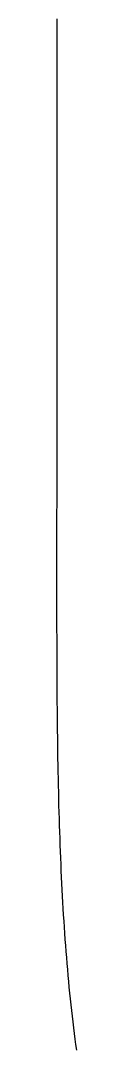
# Model space of a CAD drawing. Extents: x -7.3 to 34, y 0 to 22.
# Drawn here: x 2.2748 to 2.276, y 0.773 to 0.8332 of the extents above; entities that cross this region are included whole.
import ezdxf

# ---------------------------------------------------------------- set-up
doc = ezdxf.new("R2010")
doc.units = 0
doc.layers.add('SH_Text', color=7, linetype='Continuous')

msp = doc.modelspace()

# ---------------------------------------------------------------- linework, layer by layer
at = {"layer": 'SH_Text'}
for p, q in [((2.274812, 0.833299), (2.274812, 0.83297)), ((2.274812, 0.83297), (2.274812, 0.832642)), ((2.274812, 0.832642), (2.274812, 0.832314)), ((2.274812, 0.832314), (2.274812, 0.831988)), ((2.274812, 0.831988), (2.274811, 0.831663)), ((2.274811, 0.831663), (2.274811, 0.831339)), ((2.274811, 0.831339), (2.274811, 0.831016)), ((2.274811, 0.831016), (2.274811, 0.830694)), ((2.274811, 0.830694), (2.274811, 0.830373)), ((2.274811, 0.830373), (2.274811, 0.830053)), ((2.274811, 0.830053), (2.274811, 0.829734)), ((2.274811, 0.829734), (2.274811, 0.829417)), ((2.274811, 0.829417), (2.274811, 0.8291)), ((2.274811, 0.8291), (2.27481, 0.828785)), ((2.27481, 0.828785), (2.27481, 0.82847)), ((2.27481, 0.82847), (2.27481, 0.828157)), ((2.27481, 0.828157), (2.27481, 0.827845)), ((2.27481, 0.827845), (2.27481, 0.827535)), ((2.27481, 0.827535), (2.27481, 0.827225)), ((2.27481, 0.827225), (2.27481, 0.826916)), ((2.27481, 0.826916), (2.27481, 0.826609)), ((2.27481, 0.826609), (2.274809, 0.826303)), ((2.274809, 0.826303), (2.274809, 0.825998)), ((2.274809, 0.825998), (2.274809, 0.825695)), ((2.274809, 0.825695), (2.274809, 0.825392)), ((2.274809, 0.825392), (2.274809, 0.825091)), ((2.274809, 0.825091), (2.274809, 0.824792)), ((2.274809, 0.824792), (2.274809, 0.824493)), ((2.274809, 0.824493), (2.274809, 0.824196)), ((2.274809, 0.8239), (2.274808, 0.823605)), ((2.274809, 0.824196), (2.274809, 0.8239)), ((2.274808, 0.823605), (2.274808, 0.823312)), ((2.274808, 0.823312), (2.274808, 0.823019)), ((2.274808, 0.823019), (2.274808, 0.822729)), ((2.274808, 0.822729), (2.274808, 0.822439)), ((2.274808, 0.822439), (2.274808, 0.822151)), ((2.274808, 0.822151), (2.274808, 0.821865)), ((2.274808, 0.821865), (2.274808, 0.821579)), ((2.274808, 0.821579), (2.274808, 0.821295)), ((2.274808, 0.821013), (2.274807, 0.820732)), ((2.274808, 0.821295), (2.274808, 0.821013)), ((2.274807, 0.820732), (2.274807, 0.820452)), ((2.274807, 0.820452), (2.274807, 0.820173)), ((2.274807, 0.820173), (2.274807, 0.819897)), ((2.274807, 0.819897), (2.274807, 0.819621)), ((2.274807, 0.819621), (2.274807, 0.819347)), ((2.274807, 0.819347), (2.274807, 0.819074)), ((2.274807, 0.819074), (2.274807, 0.818803)), ((2.274807, 0.818803), (2.274807, 0.818534)), ((2.274807, 0.818534), (2.274807, 0.818266)), ((2.274807, 0.818266), (2.274806, 0.817999)), ((2.274806, 0.817999), (2.274806, 0.817734)), ((2.274806, 0.817734), (2.274806, 0.81747)), ((2.274806, 0.81747), (2.274806, 0.817208)), ((2.274806, 0.817208), (2.274806, 0.816948)), ((2.274806, 0.816948), (2.274806, 0.816689)), ((2.274806, 0.816689), (2.274806, 0.816432)), ((2.274806, 0.816432), (2.274806, 0.816176)), ((2.274806, 0.816176), (2.274806, 0.815922)), ((2.274806, 0.815669), (2.274805, 0.815418)), ((2.274805, 0.815418), (2.274805, 0.815168)), ((2.274806, 0.815922), (2.274806, 0.815669)), ((2.274805, 0.815168), (2.274805, 0.814921)), ((2.274805, 0.814921), (2.274805, 0.814674)), ((2.274805, 0.814674), (2.274805, 0.81443)), ((2.274805, 0.81443), (2.274805, 0.814187)), ((2.274805, 0.814187), (2.274805, 0.813946)), ((2.274805, 0.813946), (2.274805, 0.813706)), ((2.274805, 0.813706), (2.274805, 0.813469)), ((2.274805, 0.812998), (2.274804, 0.812765)), ((2.274805, 0.813469), (2.274805, 0.813232)), ((2.274805, 0.813232), (2.274805, 0.812998)), ((2.274804, 0.812765), (2.274804, 0.812534)), ((2.274804, 0.812534), (2.274804, 0.812305)), ((2.274804, 0.812305), (2.274804, 0.812077)), ((2.274804, 0.812077), (2.274804, 0.811852)), ((2.274804, 0.811852), (2.274804, 0.811628)), ((2.274804, 0.811628), (2.274804, 0.811405)), ((2.274804, 0.811405), (2.274804, 0.811185)), ((2.274804, 0.811185), (2.274804, 0.810966)), ((2.274804, 0.810966), (2.274804, 0.810749)), ((2.274804, 0.810749), (2.274804, 0.810534)), ((2.274804, 0.810534), (2.274804, 0.810321)), ((2.274804, 0.81011), (2.274803, 0.8099)), ((2.274804, 0.810321), (2.274804, 0.81011)), ((2.274803, 0.8099), (2.274803, 0.809693)), ((2.274803, 0.809693), (2.274803, 0.809487)), ((2.274803, 0.809487), (2.274803, 0.809283)), ((2.274803, 0.809283), (2.274803, 0.809081)), ((2.274803, 0.809081), (2.274803, 0.808881)), ((2.274803, 0.808881), (2.274803, 0.808683)), ((2.274803, 0.808683), (2.274803, 0.808486)), ((2.274803, 0.808486), (2.274803, 0.808292)), ((2.274803, 0.808292), (2.274803, 0.8081)), ((2.274803, 0.807534), (2.274802, 0.807349)), ((2.274803, 0.8081), (2.274803, 0.807909)), ((2.274803, 0.807909), (2.274803, 0.80772)), ((2.274803, 0.80772), (2.274803, 0.807534)), ((2.274802, 0.807349), (2.274802, 0.807167)), ((2.274802, 0.807167), (2.274802, 0.806986)), ((2.274802, 0.806986), (2.274802, 0.806808)), ((2.274802, 0.806808), (2.274802, 0.806631)), ((2.274802, 0.806631), (2.274802, 0.806456)), ((2.274802, 0.806456), (2.274802, 0.806284)), ((2.274802, 0.806284), (2.274802, 0.806113)), ((2.274802, 0.806113), (2.274802, 0.805945)), ((2.274802, 0.805945), (2.274802, 0.805779)), ((2.274802, 0.805779), (2.274802, 0.805615)), ((2.274802, 0.805615), (2.274802, 0.805452)), ((2.274802, 0.805452), (2.274802, 0.805292)), ((2.274802, 0.805292), (2.274802, 0.805134)), ((2.274802, 0.805134), (2.274802, 0.804979)), ((2.274802, 0.804673), (2.274801, 0.804524)), ((2.274801, 0.804524), (2.274801, 0.804377)), ((2.274802, 0.804979), (2.274802, 0.804825)), ((2.274802, 0.804825), (2.274802, 0.804673)), ((2.274801, 0.804377), (2.274801, 0.804232)), ((2.274801, 0.804232), (2.274801, 0.804089)), ((2.274801, 0.804089), (2.274801, 0.803948)), ((2.274801, 0.803948), (2.274801, 0.80381)), ((2.274801, 0.80381), (2.274801, 0.803673)), ((2.274801, 0.803673), (2.274801, 0.803539)), ((2.274801, 0.803539), (2.274801, 0.803407)), ((2.274801, 0.803407), (2.274801, 0.803278)), ((2.274801, 0.803278), (2.274801, 0.803151)), ((2.274801, 0.803151), (2.274801, 0.803025)), ((2.274801, 0.803025), (2.274801, 0.802903)), ((2.274801, 0.802903), (2.274801, 0.802782)), ((2.274801, 0.802782), (2.274801, 0.802664)), ((2.274801, 0.802664), (2.274801, 0.802548)), ((2.274801, 0.802548), (2.274801, 0.802434)), ((2.274801, 0.802434), (2.274801, 0.802323)), ((2.274801, 0.802323), (2.274801, 0.802214)), ((2.274801, 0.802214), (2.274801, 0.802108)), ((2.274801, 0.802108), (2.274801, 0.802003)), ((2.274801, 0.802003), (2.2748, 0.801902)), ((2.2748, 0.801902), (2.2748, 0.801802)), ((2.2748, 0.801802), (2.2748, 0.801705)), ((2.2748, 0.801705), (2.2748, 0.80161)), ((2.2748, 0.80161), (2.2748, 0.801518)), ((2.2748, 0.801518), (2.2748, 0.801428)), ((2.2748, 0.801428), (2.2748, 0.80134)), ((2.2748, 0.80134), (2.2748, 0.801255)), ((2.2748, 0.801255), (2.2748, 0.801173)), ((2.2748, 0.801173), (2.2748, 0.801093)), ((2.2748, 0.801093), (2.2748, 0.801015)), ((2.2748, 0.801015), (2.2748, 0.80094)), ((2.2748, 0.80094), (2.2748, 0.800867)), ((2.2748, 0.800867), (2.2748, 0.800797)), ((2.2748, 0.800797), (2.2748, 0.800729)), ((2.2748, 0.800729), (2.2748, 0.800664)), ((2.2748, 0.800664), (2.2748, 0.800601)), ((2.2748, 0.800601), (2.2748, 0.800541)), ((2.2748, 0.800541), (2.2748, 0.800484)), ((2.2748, 0.800484), (2.2748, 0.800429)), ((2.2748, 0.800429), (2.2748, 0.800376)), ((2.2748, 0.800376), (2.2748, 0.800326)), ((2.2748, 0.800326), (2.2748, 0.800279)), ((2.2748, 0.800279), (2.2748, 0.800234)), ((2.2748, 0.800234), (2.2748, 0.800192)), ((2.2748, 0.800192), (2.2748, 0.800153)), ((2.2748, 0.800153), (2.2748, 0.800116)), ((2.2748, 0.800116), (2.2748, 0.800082)), ((2.2748, 0.800082), (2.2748, 0.80005)), ((2.2748, 0.80005), (2.2748, 0.800021)), ((2.2748, 0.800021), (2.2748, 0.799995)), ((2.2748, 0.799995), (2.2748, 0.799971)), ((2.2748, 0.799971), (2.2748, 0.799951)), ((2.2748, 0.799951), (2.2748, 0.799932)), ((2.2748, 0.799932), (2.2748, 0.799917)), ((2.2748, 0.799917), (2.2748, 0.799904)), ((2.2748, 0.799904), (2.2748, 0.799894)), ((2.2748, 0.799894), (2.2748, 0.799887)), ((2.2748, 0.799887), (2.2748, 0.799882)), ((2.2748, 0.799882), (2.2748, 0.799881)), ((2.2748, 0.799881), (2.2748, 0.799881)), ((2.2748, 0.799881), (2.2748, 0.79988)), ((2.2748, 0.79988), (2.2748, 0.799878)), ((2.2748, 0.799878), (2.2748, 0.799875)), ((2.2748, 0.799875), (2.2748, 0.799868)), ((2.2748, 0.799868), (2.2748, 0.79984)), ((2.2748, 0.79984), (2.2748, 0.799785)), ((2.2748, 0.799785), (2.2748, 0.799674)), ((2.2748, 0.799674), (2.2748, 0.799232)), ((2.2748, 0.799232), (2.2748, 0.798791)), ((2.2748, 0.798791), (2.2748, 0.798353)), ((2.2748, 0.798353), (2.2748, 0.797916)), ((2.2748, 0.797916), (2.274801, 0.797482)), ((2.274801, 0.797482), (2.274802, 0.797048)), ((2.274802, 0.797048), (2.274803, 0.796617)), ((2.274803, 0.796617), (2.274804, 0.796188)), ((2.274804, 0.796188), (2.274805, 0.79576)), ((2.274805, 0.79576), (2.274807, 0.795334)), ((2.274807, 0.795334), (2.274809, 0.794909)), ((2.274809, 0.794909), (2.274811, 0.794487)), ((2.274811, 0.794487), (2.274814, 0.794066)), ((2.274814, 0.794066), (2.274817, 0.793647)), ((2.274817, 0.793647), (2.27482, 0.79323)), ((2.27482, 0.79323), (2.274824, 0.792814)), ((2.274824, 0.792814), (2.274828, 0.7924)), ((2.274828, 0.7924), (2.274832, 0.791988)), ((2.274832, 0.791988), (2.274837, 0.791578)), ((2.274837, 0.791578), (2.274842, 0.791169)), ((2.274842, 0.791169), (2.274847, 0.790762)), ((2.274847, 0.790762), (2.274853, 0.790357)), ((2.274853, 0.790357), (2.27486, 0.789953)), ((2.27486, 0.789953), (2.274867, 0.789551)), ((2.274867, 0.789551), (2.274874, 0.789151)), ((2.274874, 0.789151), (2.274882, 0.788753)), ((2.274882, 0.788753), (2.274891, 0.788356)), ((2.274891, 0.788356), (2.2749, 0.787961)), ((2.2749, 0.787961), (2.274909, 0.787567)), ((2.274909, 0.787567), (2.274919, 0.787176)), ((2.274919, 0.787176), (2.27493, 0.786786)), ((2.27493, 0.786786), (2.274941, 0.786397)), ((2.274941, 0.786397), (2.274953, 0.78601)), ((2.274953, 0.78601), (2.274966, 0.785625)), ((2.274966, 0.785625), (2.274979, 0.785242)), ((2.274979, 0.785242), (2.274993, 0.78486)), ((2.274993, 0.78486), (2.275007, 0.78448)), ((2.275007, 0.78448), (2.275022, 0.784101)), ((2.275022, 0.784101), (2.275038, 0.783724)), ((2.275038, 0.783724), (2.275055, 0.783349)), ((2.275055, 0.783349), (2.275072, 0.782975)), ((2.275072, 0.782975), (2.27509, 0.782603)), ((2.27509, 0.782603), (2.275109, 0.782233)), ((2.275109, 0.782233), (2.275128, 0.781864)), ((2.275128, 0.781864), (2.275149, 0.781497)), ((2.275149, 0.781497), (2.27517, 0.781131)), ((2.27517, 0.781131), (2.275192, 0.780767)), ((2.275192, 0.780767), (2.275215, 0.780404)), ((2.275215, 0.780404), (2.275239, 0.780044)), ((2.275239, 0.780044), (2.275263, 0.779684)), ((2.275263, 0.779684), (2.275289, 0.779327)), ((2.275289, 0.779327), (2.275315, 0.77897)), ((2.275315, 0.77897), (2.275342, 0.778616)), ((2.275342, 0.778616), (2.275371, 0.778263)), ((2.275371, 0.778263), (2.2754, 0.777911)), ((2.2754, 0.777911), (2.27543, 0.777562)), ((2.27543, 0.777562), (2.275461, 0.777213)), ((2.275461, 0.777213), (2.275493, 0.776866)), ((2.275493, 0.776866), (2.275526, 0.776521)), ((2.275526, 0.776521), (2.275561, 0.776178)), ((2.275561, 0.776178), (2.275596, 0.775835)), ((2.275596, 0.775835), (2.275632, 0.775495)), ((2.275632, 0.775495), (2.275669, 0.775156)), ((2.275669, 0.775156), (2.275708, 0.774818)), ((2.275708, 0.774818), (2.275747, 0.774482)), ((2.275747, 0.774482), (2.275788, 0.774147)), ((2.275788, 0.774147), (2.275829, 0.773814)), ((2.275829, 0.773814), (2.275872, 0.773483)), ((2.275872, 0.773483), (2.275916, 0.773153)), ((2.275916, 0.773153), (2.275962, 0.772824))]:
    msp.add_line(p, q, dxfattribs=at)
msp.add_lwpolyline([(2.274812, 0.833299), (2.274812, 0.83297), (2.274812, 0.832642), (2.274812, 0.832314), (2.274812, 0.831988), (2.274811, 0.831663), (2.274811, 0.831339), (2.274811, 0.831016), (2.274811, 0.830694), (2.274811, 0.830373), (2.274811, 0.830053), (2.274811, 0.829734), (2.274811, 0.829417), (2.274811, 0.8291), (2.27481, 0.828785), (2.27481, 0.82847), (2.27481, 0.828157), (2.27481, 0.827845), (2.27481, 0.827535), (2.27481, 0.827225), (2.27481, 0.826916), (2.27481, 0.826609), (2.274809, 0.826303), (2.274809, 0.825998), (2.274809, 0.825695), (2.274809, 0.825392), (2.274809, 0.825091), (2.274809, 0.824792), (2.274809, 0.824493), (2.274809, 0.824196), (2.274809, 0.8239), (2.274808, 0.823605), (2.274808, 0.823312), (2.274808, 0.823019), (2.274808, 0.822729), (2.274808, 0.822439), (2.274808, 0.822151), (2.274808, 0.821865), (2.274808, 0.821579), (2.274808, 0.821295), (2.274808, 0.821013), (2.274807, 0.820732), (2.274807, 0.820452), (2.274807, 0.820173), (2.274807, 0.819897), (2.274807, 0.819621), (2.274807, 0.819347), (2.274807, 0.819074), (2.274807, 0.818803), (2.274807, 0.818534), (2.274807, 0.818266), (2.274806, 0.817999), (2.274806, 0.817734), (2.274806, 0.81747), (2.274806, 0.817208), (2.274806, 0.816948), (2.274806, 0.816689), (2.274806, 0.816432), (2.274806, 0.816176), (2.274806, 0.815922), (2.274806, 0.815669), (2.274805, 0.815418), (2.274805, 0.815168), (2.274805, 0.814921), (2.274805, 0.814674), (2.274805, 0.81443), (2.274805, 0.814187), (2.274805, 0.813946), (2.274805, 0.813706), (2.274805, 0.813469), (2.274805, 0.813232), (2.274805, 0.812998), (2.274804, 0.812765), (2.274804, 0.812534), (2.274804, 0.812305), (2.274804, 0.812077), (2.274804, 0.811852), (2.274804, 0.811628), (2.274804, 0.811405), (2.274804, 0.811185), (2.274804, 0.810966), (2.274804, 0.810749), (2.274804, 0.810534), (2.274804, 0.810321), (2.274804, 0.81011), (2.274803, 0.8099), (2.274803, 0.809693), (2.274803, 0.809487), (2.274803, 0.809283), (2.274803, 0.809081), (2.274803, 0.808881), (2.274803, 0.808683), (2.274803, 0.808486), (2.274803, 0.808292), (2.274803, 0.8081), (2.274803, 0.807909), (2.274803, 0.80772), (2.274803, 0.807534), (2.274802, 0.807349), (2.274802, 0.807167), (2.274802, 0.806986), (2.274802, 0.806808), (2.274802, 0.806631), (2.274802, 0.806456), (2.274802, 0.806284), (2.274802, 0.806113), (2.274802, 0.805945), (2.274802, 0.805779), (2.274802, 0.805615), (2.274802, 0.805452), (2.274802, 0.805292), (2.274802, 0.805134), (2.274802, 0.804979), (2.274802, 0.804825), (2.274802, 0.804673), (2.274801, 0.804524), (2.274801, 0.804377), (2.274801, 0.804232), (2.274801, 0.804089), (2.274801, 0.803948), (2.274801, 0.80381), (2.274801, 0.803673), (2.274801, 0.803539), (2.274801, 0.803407), (2.274801, 0.803278), (2.274801, 0.803151), (2.274801, 0.803025), (2.274801, 0.802903), (2.274801, 0.802782), (2.274801, 0.802664), (2.274801, 0.802548), (2.274801, 0.802434), (2.274801, 0.802323), (2.274801, 0.802214), (2.274801, 0.802108), (2.274801, 0.802003), (2.2748, 0.801902), (2.2748, 0.801802), (2.2748, 0.801705), (2.2748, 0.80161), (2.2748, 0.801518), (2.2748, 0.801428), (2.2748, 0.80134), (2.2748, 0.801255), (2.2748, 0.801173), (2.2748, 0.801093), (2.2748, 0.801015), (2.2748, 0.80094), (2.2748, 0.800867), (2.2748, 0.800797), (2.2748, 0.800729), (2.2748, 0.800664), (2.2748, 0.800601), (2.2748, 0.800541), (2.2748, 0.800484), (2.2748, 0.800429), (2.2748, 0.800376), (2.2748, 0.800326), (2.2748, 0.800279), (2.2748, 0.800234), (2.2748, 0.800192), (2.2748, 0.800153), (2.2748, 0.800116), (2.2748, 0.800082), (2.2748, 0.80005), (2.2748, 0.800021), (2.2748, 0.799995), (2.2748, 0.799971), (2.2748, 0.799951), (2.2748, 0.799932), (2.2748, 0.799917), (2.2748, 0.799904), (2.2748, 0.799894), (2.2748, 0.799887), (2.2748, 0.799882), (2.2748, 0.799881), (2.2748, 0.799881), (2.2748, 0.799881), (2.2748, 0.79988), (2.2748, 0.799878), (2.2748, 0.799875), (2.2748, 0.799868), (2.2748, 0.79984), (2.2748, 0.799785), (2.2748, 0.799674), (2.2748, 0.799232), (2.2748, 0.798791), (2.2748, 0.798353), (2.2748, 0.797916), (2.274801, 0.797482), (2.274802, 0.797048), (2.274803, 0.796617), (2.274804, 0.796188), (2.274805, 0.79576), (2.274807, 0.795334), (2.274809, 0.794909), (2.274811, 0.794487), (2.274814, 0.794066), (2.274817, 0.793647), (2.27482, 0.79323), (2.274824, 0.792814), (2.274828, 0.7924), (2.274832, 0.791988), (2.274837, 0.791578), (2.274842, 0.791169), (2.274847, 0.790762), (2.274853, 0.790357), (2.27486, 0.789953), (2.274867, 0.789551), (2.274874, 0.789151), (2.274882, 0.788753), (2.274891, 0.788356), (2.2749, 0.787961), (2.274909, 0.787567), (2.274919, 0.787176), (2.27493, 0.786786), (2.274941, 0.786397), (2.274953, 0.78601), (2.274966, 0.785625), (2.274979, 0.785242), (2.274993, 0.78486), (2.275007, 0.78448), (2.275022, 0.784101), (2.275038, 0.783724), (2.275055, 0.783349), (2.275072, 0.782975), (2.27509, 0.782603), (2.275109, 0.782233), (2.275128, 0.781864), (2.275149, 0.781497), (2.27517, 0.781131), (2.275192, 0.780767), (2.275215, 0.780404), (2.275239, 0.780044), (2.275263, 0.779684), (2.275289, 0.779327), (2.275315, 0.77897), (2.275342, 0.778616), (2.275371, 0.778263), (2.2754, 0.777911), (2.27543, 0.777562), (2.275461, 0.777213), (2.275493, 0.776866), (2.275526, 0.776521), (2.275561, 0.776178), (2.275596, 0.775835), (2.275632, 0.775495), (2.275669, 0.775156), (2.275708, 0.774818), (2.275747, 0.774482), (2.275788, 0.774147), (2.275829, 0.773814), (2.275872, 0.773483), (2.275916, 0.773153), (2.275962, 0.772824)], dxfattribs=at)

doc.saveas('drawing.dxf')
